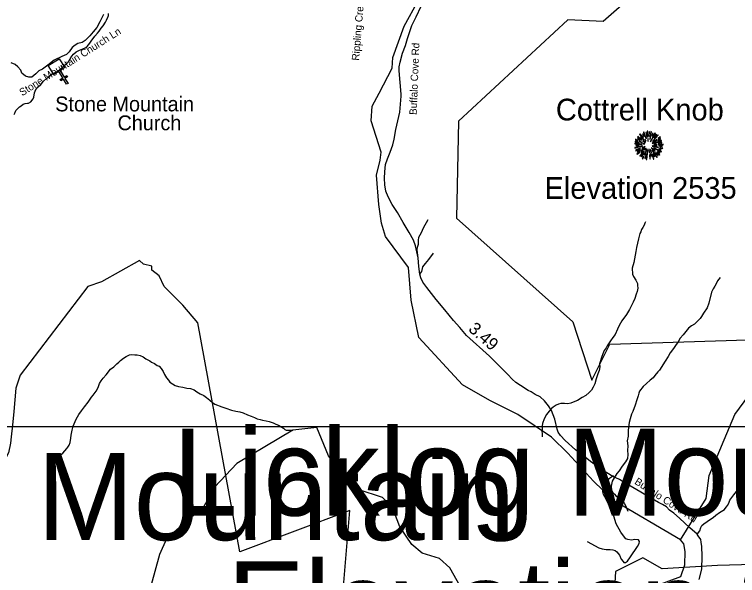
# Model space of a CAD drawing. Extents: x 1159738 to 1321356, y 736314 to 882035.
# Drawn here: x 1249603 to 1256925, y 851683 to 857362 of the extents above; entities that cross this region are included whole.
import ezdxf

# ---------------------------------------------------------------- set-up
doc = ezdxf.new("R2010")
doc.units = 0
for name, color, linetype in [('Exist Boundary Land Use Gamelands State NC Wildlife Resources Commission', 7, 'Continuous'), ('Exist Cultural Church CELL', 7, 'Continuous'), ('Exist Cultural Church Label', 7, 'Continuous'), ('Exist Geographical Mountain Summit CELL', 7, 'Continuous'), ('Exist Geographical Mountain Summit Elevation Number Label', 7, 'Continuous'), ('Exist Geographical Mountain Summit Label', 7, 'Continuous'), ('Exist Hydrographic Creek Single Shore', 7, 'Continuous'), ('Exist Hydrographic Misc Water Feature', 7, 'Continuous'), ('Exist Road Non-System Type 51', 7, 'Continuous'), ('Exist Road Non-System Type 51 Label', 7, 'Continuous'), ('Exist Road Secondary Mileage Hundredths English Label', 7, 'Continuous'), ('Exist Road Secondary Type 51 Attributed', 7, 'Continuous'), ('Exist Road Secondary Type 51 Label', 7, 'Continuous'), ('Map Preparation Inset Cut Line', 7, 'Continuous')]:
    doc.layers.add(name, color=color, linetype=linetype)

msp = doc.modelspace()

# ---------------------------------------------------------------- linework, layer by layer
at = {"layer": 'Exist Boundary Land Use Gamelands State NC Wildlife Resources Commission'}
for points in [[(1258482.5, 859848.8), (1255564.5, 857290.9), (1255204.6, 857307.1), (1254100.3, 856283.4), (1254078.8, 855300), (1255258.4, 854249.4), (1255449, 853661), (1255631.7, 854026.4), (1258520.1, 854115.1)], [(1252871.4, 850803.7), (1252999.4, 852342.7), (1251883.8, 851922.7), (1251460.5, 854242.5), (1251309.5, 854419.7), (1251119.2, 854610), (1251066.7, 854715.1), (1250994.7, 854774.1), (1250994.7, 854813.5), (1250909.3, 854833.2), (1250869.9, 854872.5), (1250482.7, 854656), (1250344.9, 854610)], [(1250344.9, 854610), (1249662.3, 853711), (1249616.4, 853579.7), (1249596.7, 853343.4), (1249583.6, 853205.7), (1249570.5, 853087.5), (1249563.9, 853021.9), (1249544.2, 852923.5), (1249472, 852792.2), (1249439.2, 852726.6), (1249340.9, 852595.3), (1248720.6, 852578.9), (1245055.3, 850200), (1244169.5, 848478.8), (1246504.2, 848232.6), (1246504.2, 847710.6), (1246563.9, 847606.1), (1246623.7, 847494.2), (1246571.3, 847389.7)], [(1257931.2, 851817.6), (1256720.9, 851785), (1256161.9, 851752.5), (1255966.7, 851861), (1255689.7, 851725.3), (1255670.8, 851440.4)]]:
    msp.add_lwpolyline(points, dxfattribs=at)
at = {"layer": 'Exist Cultural Church CELL'}
msp.add_lwpolyline([(1250113, 856823.6), (1250064.7, 856793.5), (1250104.9, 856728.8), (1250132.1, 856745.7), (1250140.6, 856732.1), (1250113.4, 856715.2), (1250145.1, 856664.2), (1250131.5, 856655.7), (1250099.8, 856706.8), (1250072.6, 856689.9), (1250064.2, 856703.4), (1250091.3, 856720.3), (1250051.1, 856785), (1250002.1, 856754.6), (1249945.9, 856845), (1250056.8, 856914)], close=True, dxfattribs=at)
at = {"layer": 'Exist Geographical Mountain Summit CELL'}
for points in [[(1255913.2, 856122.8), (1255952.8, 856092.3), (1255955, 856094.5), (1255916.8, 856127.2)], [(1255933.5, 856147.5), (1255969.5, 856110.1), (1255972.8, 856112.6), (1255937.5, 856152.3)], [(1255961.1, 856149), (1255976.7, 856127.2), (1255978.6, 856128.6), (1255965.1, 856153)], [(1255972, 856170.8), (1255998.2, 856103.9), (1256001.1, 856105), (1255977.1, 856173.3)], [(1256005.8, 856118.8), (1256008.4, 856119.5), (1255999.3, 856167.5), (1255994.9, 856166.4)], [(1256010.6, 856180.2), (1256014.6, 856128.2), (1256017.8, 856128.6), (1256016.4, 856181.3)], [(1256026.6, 856126.1), (1256030.5, 856126.1), (1256034.1, 856173.3), (1256028.7, 856173.3)], [(1256038.5, 856097.7), (1256053.4, 856174.8), (1256048, 856176.6), (1256035.3, 856098.5)], [(1256041.8, 856075.9), (1256044.7, 856074.1), (1256093.4, 856158.7), (1256087.9, 856162.4)], [(1256056.3, 856132.9), (1256059.6, 856131.8), (1256069.1, 856158.7), (1256064.3, 856160.5)], [(1256062.9, 856077.4), (1256065.1, 856075.2), (1256120.6, 856139.5), (1256116.6, 856144.2)], [(1256100.3, 856149), (1256079.2, 856115.5), (1256082.2, 856114.4), (1256104.6, 856145.7)], [(1255884.8, 856052.6), (1255956.8, 856045.7), (1255957.1, 856048.6), (1255884.8, 856057.7)], [(1255887.4, 856073.7), (1255928.8, 856064.3), (1255929.9, 856067.5), (1255888.5, 856078.4)], [(1255890.3, 856093), (1255912.8, 856084.3), (1255913.9, 856087.2), (1255891.7, 856098.1)], [(1255912.1, 856103.9), (1255937.9, 856087.5), (1255940.1, 856090.1), (1255915, 856107.9)], [(1255928.8, 856075.9), (1255959.3, 856063.9), (1255960.4, 856066.1), (1255931, 856080)], [(1255941.5, 856119.9), (1255974.2, 856090.8), (1255976.4, 856093), (1255944.4, 856125)], [(1255965.1, 856081.4), (1255990.2, 856062.4), (1255992.3, 856065.3), (1255967.7, 856084.6)], [(1255965.5, 856051.6), (1255982.6, 856049.4), (1255983, 856051.6), (1255966.2, 856055.9)], [(1255984.8, 856094.5), (1255998.6, 856078), (1256000.7, 856080.2), (1255988, 856097.4)], [(1256016, 856106.8), (1256017.4, 856077.7), (1256020, 856078), (1256020, 856107.2)], [(1256059.6, 856057.4), (1256061.4, 856054.9), (1256110.1, 856090.8), (1256106.9, 856095.2)], [(1256076.6, 856054.5), (1256077.8, 856052.2), (1256155.9, 856081), (1256154.1, 856085.7)], [(1256120.6, 856082.5), (1256148.2, 856097.4), (1256145.4, 856102.4), (1256119.2, 856085)], [(1256120.6, 856105.4), (1256122.5, 856102.8), (1256145.4, 856119.1), (1256141.7, 856122.8)], [(1256122.5, 856054.5), (1256159.2, 856061), (1256157.7, 856066.5), (1256121.1, 856056.7)], [(1255883.4, 856014.9), (1255884.8, 856009.8), (1255920.8, 856020.3), (1255918.6, 856023.6)], [(1255893.1, 855987.2), (1255895.7, 855982.6), (1255941.1, 856002.5), (1255939.7, 856007.2)], [(1255896.9, 856035.2), (1255926.6, 856036.7), (1255926.6, 856040.3), (1255895.7, 856040.3)], [(1255910.6, 855971.3), (1255939.7, 855988), (1255937.5, 855991.6), (1255908.4, 855976.3)], [(1255929.2, 856026.2), (1255930.2, 856021.4), (1255963.3, 856029.8), (1255962.6, 856033.4)], [(1255950.6, 855962.2), (1255969.9, 855980.3), (1255966.5, 855982.6), (1255946.2, 855965.4)], [(1255946.9, 855980.7), (1255949.8, 855977), (1255984.4, 856005.4), (1255982.6, 856008)], [(1255956.8, 856012), (1255959, 856007.2), (1255987.7, 856022.5), (1255986.6, 856025.8)], [(1255978.6, 855940.8), (1255983, 855938.9), (1256009.5, 855997.4), (1256007, 855998.2)], [(1255985.5, 855990.1), (1255988.7, 855987.2), (1255998.9, 856003.6), (1255997.1, 856005)], [(1256000, 855895.3), (1256004.7, 855894.2), (1256017.4, 855983.6), (1256014.2, 855984.4)], [(1256025.5, 855999.3), (1256029.4, 855962.2), (1256033.8, 855962.5), (1256028.7, 856000)], [(1256041.5, 855990.5), (1256050.2, 855960.7), (1256054.2, 855962.5), (1256043.6, 855991.6)], [(1256049.8, 856010.9), (1256088.3, 855975.6), (1256090.9, 855980), (1256051.6, 856013.1)], [(1256056, 855988.3), (1256106.5, 855913.5), (1256110.1, 855916.4), (1256058.5, 855989.4)], [(1256061, 856028), (1256121.8, 856016), (1256122.9, 856020.3), (1256062.1, 856031.6)], [(1256074.8, 856008.4), (1256153, 855970.1), (1256154.8, 855975.6), (1256076.4, 856011.2)], [(1256075.6, 856041.8), (1256075.6, 856038.9), (1256105.8, 856038.9), (1256106.5, 856043.9)], [(1256118.8, 856040.7), (1256171.2, 856043.9), (1256171.5, 856048.6), (1256119.2, 856043.9)], [(1256128.3, 855998.2), (1256149.4, 855990.1), (1256151.2, 855994.5), (1256129.7, 856001.4)], [(1256133.7, 856028.7), (1256160.3, 856026.5), (1256160.3, 856030.8), (1256134.1, 856031.9)], [(1256137.8, 856011.6), (1256166.1, 856004.3), (1256166.8, 856009.8), (1256138.8, 856016)], [(1255904.4, 855950.5), (1255907.3, 855946.5), (1255935.7, 855967.6), (1255933.1, 855970.9)], [(1255935.3, 855930.9), (1255938.2, 855928.4), (1255979, 855976), (1255976, 855978.1)], [(1255975.3, 855962.2), (1255950.2, 855922.9), (1255953.4, 855920.4), (1255979.3, 855960)], [(1255960.4, 855903.7), (1255965.1, 855900.8), (1255976, 855925.5), (1255972.8, 855927.7)], [(1255990.2, 855905.5), (1256002.2, 855948.3), (1255998.6, 855948.7), (1255985.8, 855906.5)], [(1256031.6, 855940.8), (1256035.3, 855898.3), (1256039.3, 855899.3), (1256035.9, 855940.8)], [(1256051.2, 855924), (1256045.8, 855953.8), (1256042.5, 855953.8), (1256046.9, 855922.9)], [(1256056, 855945.5), (1256073.4, 855895.7), (1256077.8, 855897.5), (1256058.9, 855946.2)], [(1256066.5, 855951.2), (1256082.5, 855921.8), (1256086.5, 855924), (1256070.2, 855952.7)], [(1256088.3, 855962.5), (1256118.4, 855933.4), (1256121.8, 855936), (1256090.5, 855965)], [(1256105, 855963.2), (1256135.5, 855937.4), (1256138.8, 855941.1), (1256106.9, 855965.8)], [(1256114.1, 855974.2), (1256139.2, 855961.1), (1256141.7, 855964.7), (1256116.3, 855978.1)]]:
    msp.add_lwpolyline(points, close=True, dxfattribs=at)
at = {"layer": 'Exist Hydrographic Creek Single Shore'}
for points in [[(1256345.9, 852044), (1255669.5, 852442.9), (1255561.8, 852548.3), (1255466.2, 852639), (1255206.3, 852922.5), (1255042.4, 853084.2), (1254698.7, 853314.2), (1254415.4, 853453.6), (1254140.3, 853614.1), (1253696.1, 854090.9), (1253621.2, 854469.3), (1253593.1, 854799.7), (1253361.5, 855114.6), (1253319.3, 855250.5), (1253293.6, 855437.9), (1253267.8, 855736.9), (1253307.6, 855886.9), (1253314.6, 855966.5), (1253214, 856284.5), (1253223.3, 856434.5), (1253295.7, 856563.6), (1253427, 856817.7), (1253434, 856925.5), (1253548.7, 857243.7), (1253693.9, 857508.5)], [(1255134.9, 850998.1), (1255642.3, 851333.1), (1255941.9, 851520.5), (1256349.3, 851672.8), (1256389.9, 851790.4), (1256393.9, 851924.9), (1256382.1, 852005.5), (1256345.9, 852044)]]:
    msp.add_lwpolyline(points, dxfattribs=at)
at = {"layer": 'Exist Hydrographic Misc Water Feature'}
for points in [[(1249601, 856348.9), (1249605.4, 856362.8), (1249618.2, 856388.5), (1249638.8, 856413.9), (1249655.2, 856427.5), (1249669.4, 856437.2), (1249691.9, 856454.6), (1249712, 856460.1), (1249736.2, 856463.5), (1249746.1, 856465.2), (1249768.5, 856476.6), (1249791.2, 856508), (1249797.8, 856525.9), (1249806.9, 856569.7), (1249819.7, 856603.4), (1249844.5, 856630.8), (1249869.1, 856652.2), (1249897.9, 856685.4), (1249926.7, 856712.7), (1249943, 856728.3), (1249983.9, 856759.3), (1250020.4, 856778.3), (1250046.7, 856789.7), (1250077.4, 856814.9), (1250096, 856836.4), (1250108.2, 856848.1), (1250130.6, 856863.5), (1250151.3, 856883.1), (1250168, 856912.6), (1250182.7, 856938.3), (1250199.3, 856959.9), (1250227.9, 856985.1), (1250256.1, 856996.4), (1250296.6, 857013.4), (1250318.8, 857022.8), (1250339.2, 857036.3), (1250366.3, 857071.6), (1250380.8, 857093.2), (1250418, 857142.4), (1250442.9, 857173.7), (1250459.4, 857193.3), (1250480.1, 857222.8), (1250500.9, 857248.3), (1250525.7, 857283.7), (1250534.2, 857303.4), (1250549.1, 857333.1), (1250551.3, 857341.1), (1250553.5, 857351), (1250554.1, 857373)], [(1256345.9, 852044), (1256606.8, 852462.3), (1256638.8, 852694.7), (1256895.9, 853313.2), (1257664.8, 854351.5), (1257661.8, 854551.8), (1257529.8, 854938.6), (1257540.8, 855040.1), (1257621.7, 855255.2), (1257654.8, 855553.2), (1257858.8, 856025.1), (1257858.8, 856366.5), (1257826.8, 856406.5), (1257839.7, 856606.6), (1257970.7, 856820.6), (1258060.8, 857068.2)], [(1255993.7, 855263.8), (1255985.3, 855247.9), (1255978.9, 855230.2), (1255966.3, 855206.5), (1255951.7, 855186.8), (1255945.1, 855162.9), (1255936.6, 855145.2), (1255923.2, 855089.5), (1255910.2, 855047.8), (1255902.9, 855004), (1255895.9, 854964.1), (1255889, 854926.3), (1255873.1, 854852.6), (1255857.6, 854795), (1255860, 854734.8), (1255871.4, 854710.5), (1255894.4, 854673.9), (1255911.5, 854639.4), (1255913, 854619.4), (1255914.4, 854593.3), (1255907.5, 854559.5), (1255896.7, 854529.7), (1255883.6, 854488.1), (1255866.7, 854450.5), (1255847.6, 854411), (1255830.8, 854377.4), (1255799.4, 854326.1), (1255751.7, 854261.3), (1255726.5, 854214), (1255707.6, 854176.4), (1255684, 854122.9), (1255661.3, 854093.5), (1255638.4, 854058.1), (1255605.1, 854009), (1255594.6, 853987.2), (1255575.8, 853959.7), (1255561, 853926), (1255545.9, 853888.4), (1255532.8, 853844.7), (1255528.3, 853824.7), (1255529.6, 853796.7), (1255522.5, 853756.9), (1255511.7, 853723.1), (1255492.5, 853673.6), (1255479.1, 853621.9), (1255464.2, 853588.2), (1255445.4, 853558.7), (1255422.8, 853535.3), (1255387.9, 853504.2), (1255351.4, 853485.1), (1255304.7, 853456.3), (1255278.3, 853443), (1255237.9, 853428), (1255205.7, 853420.8), (1255173.7, 853423.6), (1255135.7, 853424.6), (1255111.6, 853419.2), (1255087.2, 853405.9), (1255056.6, 853386.6), (1255042.3, 853373), (1255017.6, 853345.6), (1254990.7, 853312.3), (1254965.7, 853270.9), (1254948.3, 853221.3), (1254945.7, 853197.4), (1254944.7, 853157.4), (1254944.3, 853141.3), (1254947.9, 853121.2), (1254944.9, 853087.3)], [(1256747.7, 854699.9), (1256735.3, 854684.3), (1256722.8, 854664.6), (1256710.2, 854640.8), (1256695.4, 854611.2), (1256676.7, 854583.7), (1256661.8, 854550), (1256632.9, 854438.7), (1256615.7, 854391.1), (1256580.3, 854340), (1256561.4, 854306.4), (1256547, 854284.8), (1256536.5, 854273.1), (1256487.4, 854228.3), (1256456.9, 854211.1), (1256428.1, 854185.8), (1256399.4, 854154.5), (1256372.5, 854119.2), (1256343.6, 854084), (1256322.6, 854048.4), (1256295.7, 854011.1), (1256274.9, 853981.6), (1256243.7, 853936.4), (1256222.8, 853901), (1256193.5, 853851.6), (1256135, 853761.1), (1256116.6, 853743.6), (1256087.6, 853708.3), (1256069.1, 853682.7), (1256038.4, 853659.5), (1256001.5, 853628.4), (1255970.7, 853597.2), (1255933.6, 853550.1), (1255924.9, 853528.4), (1255918.2, 853500.5), (1255905.2, 853462.8), (1255887.8, 853407.2), (1255864.2, 853343.8), (1255851.4, 853316.1), (1255838.2, 853270.4), (1255827.2, 853232.7), (1255817.2, 853154.9), (1255815.8, 853092.8), (1255808.5, 853047), (1255813.1, 852994.9), (1255812, 852948.8), (1255813, 852908.8), (1255809.8, 852868.9), (1255789, 852833.4), (1255757.8, 852790.1), (1255724.6, 852743), (1255701.8, 852715.5), (1255676.7, 852672.2), (1255655.8, 852636.7), (1255646.6, 852588.9), (1255649.5, 852544.8), (1255659, 852528.5), (1255678.5, 852506), (1255692.1, 852491.6), (1255709.7, 852479.2), (1255731.4, 852462.6), (1255756.8, 852441.9), (1255778.2, 852417.4), (1255791.6, 852391), (1255814.1, 852334.4)], [(1250023.4, 852848.1), (1250062.6, 852897.1), (1250093.3, 852922.3), (1250113.9, 852945.8), (1250132.5, 852967.4), (1250144.9, 852981), (1250155.4, 853002.8), (1250168.1, 853030.5), (1250173.2, 853072.4), (1250176, 853104.3), (1250187.4, 853156.1), (1250196.4, 853193.9), (1250217.6, 853243.4), (1250226.2, 853267.1), (1250255.6, 853312.4), (1250282.5, 853349.8), (1250313.5, 853391), (1250348.8, 853438.1), (1250384, 853487.2), (1250398.6, 853508.8), (1250429.7, 853550.1), (1250450.7, 853585.6), (1250465.6, 853625.2), (1250480.5, 853654.8), (1250501.1, 853680.4), (1250532, 853713.6), (1250575.5, 853772.5), (1250608.1, 853795.7), (1250641, 853826.8), (1250659.5, 853844.4), (1250677.9, 853859.9), (1250706.5, 853883.2), (1250735, 853900.5), (1250767.4, 853915.7), (1250789.5, 853919.1), (1250821.5, 853918.2), (1250845.4, 853915.6), (1250875.2, 853908.8), (1250907, 853896), (1250934.5, 853877.3), (1250972, 853856.4), (1250991.6, 853843.8), (1251021.2, 853829), (1251046.9, 853810.4), (1251068.6, 853803.8), (1251090, 853777.2), (1251107.2, 853746.8), (1251120.5, 853718.4), (1251141.6, 853683.9), (1251161, 853659.3), (1251176.5, 853640.9), (1251202.2, 853624.2), (1251231.6, 853605.5), (1251263.5, 853596.6), (1251309.4, 853591.4), (1251347.2, 853580.5), (1251387, 853575.4), (1251422.8, 853562.5), (1251450.3, 853543.8), (1251483.6, 853520.9), (1251519.3, 853504), (1251548.8, 853485.2), (1251580.2, 853458.3), (1251607.6, 853435.6), (1251633.1, 853417), (1251702.5, 853391.1), (1251742.2, 853376.1), (1251801.7, 853356.6), (1251845.5, 853347.5), (1251885.3, 853338.4), (1251919.1, 853331.5), (1251962.6, 853310.4), (1252000.2, 853297.4), (1252031.9, 853282.6), (1252059.6, 853269.9), (1252089.4, 853261.1), (1252113.3, 853254.5), (1252151.2, 853247.5), (1252180.9, 853240.7), (1252222.6, 853227.7), (1252250.3, 853214.9), (1252278, 853204.1), (1252309.7, 853185.3), (1252327.4, 853174.9), (1252341, 853162.5), (1252354.8, 853154.2), (1252421.8, 853153.4)], [(1255134.9, 850998.1), (1255102.9, 851031.6), (1254491.8, 851290), (1254280.8, 851514.2), (1254115.9, 851576.6), (1254012.8, 851762.5), (1253906.8, 851856.5), (1253732.8, 851909.3), (1253626.8, 851996.7), (1253505.8, 852176.4), (1253435.8, 852361.6), (1253330.8, 852472.1), (1253081.8, 852552.5), (1252983.8, 852630), (1252782.8, 852893.4), (1252664.8, 853181.3), (1252421.8, 853153.4), (1251854.8, 852816.8), (1251631.8, 852581.6), (1251518.8, 852383.6), (1251142.8, 852053.1), (1251071.8, 851896.9), (1250988.8, 851590)]]:
    msp.add_lwpolyline(points, dxfattribs=at)
at = {"layer": 'Exist Road Non-System Type 51'}
for points in [[(1250506.1, 857362.1), (1250467.1, 857288.6), (1250435.8, 857229.1), (1250399.8, 857185.3), (1250367, 857146.2), (1250319.6, 857098.4), (1250288.3, 857079.7), (1250244.5, 857068.7), (1250218, 857051.5), (1250188.3, 857026.5), (1250157, 856984.2), (1250128.9, 856956.1), (1250082, 856937.3), (1250005.4, 856899.8), (1249939.7, 856849.7), (1249886.6, 856809.1), (1249849.2, 856789.7), (1249819.5, 856761.5), (1249800.7, 856742.7), (1249778.8, 856727.1), (1249747.6, 856727.1), (1249713.2, 856736.5), (1249677.2, 856766.2), (1249667.8, 856797.5), (1249636.6, 856830.3), (1249610, 856853.8), (1249570.9, 856872.6)], [(1253689.3, 854898.9), (1253683.1, 854949.3), (1253681.8, 854980.2), (1253685.6, 855005.8), (1253693.4, 855036.7), (1253694.6, 855075.2), (1253697.2, 855107.3), (1253722.9, 855154.8), (1253743.4, 855202.4), (1253792.2, 855287.1)], [(1253707.3, 854734.5), (1253726.7, 854759.7), (1253734.4, 854789.2), (1253738.3, 854808.5), (1253763.9, 854841.9), (1253797.3, 854883), (1253847.4, 854944.7)], [(1255402.5, 852026.6), (1255520.8, 851963.4), (1255554.7, 851952.8), (1255595.7, 851948.1), (1255635.5, 851948.1), (1255662.4, 851944.6), (1255687, 851937.6), (1255702.2, 851924.7), (1255729.1, 851889.6), (1255747.9, 851847.4), (1255766.6, 851824), (1255773.6, 851816.9), (1255788.8, 851816.9), (1255809.9, 851829.8), (1255839.2, 851872), (1255910.6, 851978.6), (1255927, 852006.7), (1255931.7, 852027.8), (1255922.3, 852045.4), (1255886, 852047.7), (1255849.7, 852040.7), (1255814.6, 852046.5), (1255793.5, 852054.7), (1255779.5, 852071.1), (1255744.4, 852123.9), (1255694, 852208.2), (1255672.9, 852283.2), (1255618, 852406.6), (1255595.8, 852455.8), (1255567.7, 852503.8), (1255561.8, 852534.3), (1255563, 852565.9), (1255566.5, 852601.1), (1255584.1, 852630.3), (1255601.6, 852644.4), (1255629.7, 852669), (1255669.5, 852694.8)], [(1256520.7, 852104.5), (1256541.8, 852136.1), (1256552.3, 852168.9), (1256561.7, 852190), (1256583.9, 852207.6), (1256615.5, 852229.8), (1256650.7, 852252.1), (1256676.4, 852270.8), (1256704.5, 852295.4), (1256743.1, 852321.2), (1256792.1, 852352.5), (1256809.7, 852373.6), (1256827.3, 852397), (1256839, 852426.3), (1256846, 852447.4), (1256885.8, 852501.3), (1256939.6, 852569.2)]]:
    msp.add_lwpolyline(points, dxfattribs=at)
at = {"layer": 'Exist Road Secondary Type 51 Attributed'}
msp.add_lwpolyline([(1256536, 851641.8), (1256561.7, 851748.4), (1256568.1, 851880.1), (1256564.2, 851977.7), (1256557.8, 852021.4), (1256551.4, 852048.3), (1256524.4, 852085.6), (1256516.3, 852102), (1256440, 852166.4), (1256337.3, 852263.5), (1256279.6, 852313.6), (1256237.2, 852345.7), (1256206.4, 852379.1), (1256164.1, 852403.5), (1256124.4, 852423.9), (1255782, 852622.5), (1255728.1, 852654.6), (1255662.9, 852684.6), (1255557.8, 852750.6), (1255435.8, 852836.6), (1255364, 852894.4), (1255283.1, 852954.8), (1255178.1, 853050.8), (1255133.2, 853099.6), (1255108.8, 853135.5), (1255098.6, 853163.8), (1255073, 853267.4), (1255042.1, 853353.5), (1255011.3, 853399.7), (1254970.3, 853451.1), (1254925.3, 853490.9), (1254875.3, 853516.6), (1254834.2, 853541), (1254803.4, 853556.4), (1254726.6, 853607.3), (1254680.4, 853636.8), (1254641.9, 853670.2), (1254598.3, 853719.1), (1254534.1, 853780.7), (1254413.6, 853903.6), (1254178.7, 854111.6), (1254113.7, 854194.3), (1254049.5, 854263.7), (1253962.2, 854372.9), (1253872.4, 854476.9), (1253779.1, 854597), (1253738.1, 854653.6), (1253717.5, 854694.7), (1253707.3, 854734.5), (1253697, 854810.3), (1253689.3, 854898.9), (1253662.6, 855018.5), (1253644.6, 855078.9), (1253601, 855153.4), (1253539.3, 855257.4), (1253482.9, 855358.9), (1253427.7, 855437.3), (1253386.6, 855515.6), (1253362.5, 855574.9), (1253353.5, 855636.5), (1253349.7, 855703.3), (1253352.3, 855768.8), (1253360, 855843.3), (1253381.8, 855899.8), (1253406.2, 855966.6), (1253433.1, 856043.7), (1253447.2, 856100.2), (1253463.9, 856199.1), (1253505, 856374.4), (1253519.1, 856533.6), (1253519.1, 856556.8), (1253508.8, 856672.7), (1253497.3, 856789.6), (1253499.8, 856832), (1253510.1, 856878.2), (1253531.9, 856969.4), (1253561.4, 857049.1), (1253583.3, 857118.4), (1253628.2, 857251.2), (1253643.6, 857283.3), (1253670.5, 857338.6), (1253721.9, 857445.2)], dxfattribs=at)
at = {"layer": 'Map Preparation Inset Cut Line'}
msp.add_lwpolyline([(1257070.6, 853189.3), (1244089, 853189.3), (1244089, 868729.2), (1257070.6, 868729.2)], close=True, dxfattribs=at)

# ---------------------------------------------------------------- texts
at = {"layer": 'Exist Cultural Church Label'}
for s, p in [('Stone Mountain', (1250015.9, 856380.9)), ('Church', (1250646.1, 856189.9))]:
    msp.add_text(s, height=150, dxfattribs=at).set_placement(p)
at = {"layer": 'Exist Geographical Mountain Summit Elevation Number Label'}
for s, height, p in [('Elevation 2535', 220, (1254969.6, 855495.6)), ('Elevation 2632', 880, (1251756.6, 850948.6))]:
    msp.add_text(s, height=height, dxfattribs=at).set_placement(p)
at = {"layer": 'Exist Geographical Mountain Summit Label'}
for s, height, p in [('Cottrell Knob', 220, (1255085.1, 856289.1)), ('Licklog Mountain', 880, (1251207.9, 852289.9)), ('Spring Mountain', 880, (1246102.6, 852042.1))]:
    msp.add_text(s, height=height, dxfattribs=at).set_placement(p)
at = {"layer": 'Exist Road Non-System Type 51 Label'}
for s, rotation, p in [('Rippling Creek Pl', 85.24732, (1253092.2, 856892.4)), ('Stone Mountain Church Ln', 32.36096, (1249681.4, 856532.6))]:
    msp.add_text(s, height=75, rotation=rotation, dxfattribs=at).set_placement(p)
at = {"layer": 'Exist Road Secondary Mileage Hundredths English Label'}
msp.add_text('3.49', height=125, rotation=318.4628, dxfattribs=at).set_placement((1254191, 854166.5))
at = {"layer": 'Exist Road Secondary Type 51 Label'}
for rotation, p in [(87.86846, (1253676, 856343.9)), (326.77502, (1255874.9, 852616.2))]:
    msp.add_text('Buffalo Cove Rd', height=75, rotation=rotation, dxfattribs=at).set_placement(p)

doc.saveas('drawing.dxf')
